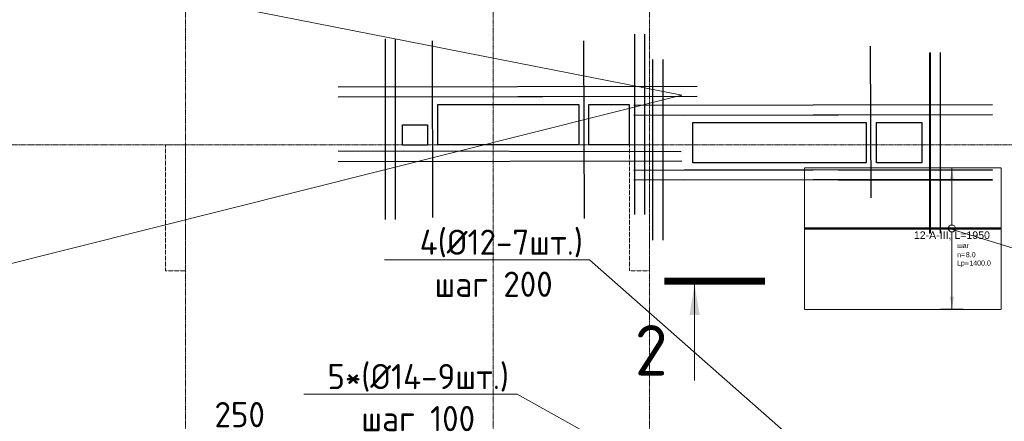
# Model space of a CAD drawing. Header units: millimetres. Extents: x -42044588 to 856694, y -806701 to 941911.
# Tile 852 of 1056: x -84189 to -74425, y -182864 to -178883. Entities that reach past the tile are written whole.
import ezdxf
from ezdxf import colors
from ezdxf.entities.mleader import LeaderData, LeaderLine
from ezdxf.enums import TextEntityAlignment as Align
from ezdxf.math import Vec2, Vec3

# ---------------------------------------------------------------- set-up
doc = ezdxf.new("R2010")
doc.units = ezdxf.units.MM
doc.set_wipeout_variables(frame=1)
for name, pattern in [('01 Штриховая _4 мм_', [6, 3.5, -2.5]), ('______5', [1100, 800, -100, 100, -100]), ('DASHED', [7, 5, -2, 0]), ('GOST2.303 4', [7, 5, -2, 0]), ('осевая', [50.8, 31.75, -6.35, 6.35, -6.35])]:
    doc.linetypes.add(name, pattern=pattern)
for name, color, linetype, lineweight in [('АрмСтер', 2, 'Continuous', 50), ('контур распр. стерхней', 2, 'GOST2.303 4', 20), ('Оси', 40, '______5', 18), ('Перекрытие ж_бетон', 1, 'Continuous', 30), ('подоснова', 151, 'Continuous', 5), ('РАЗМЕРЫ', 1, 'Continuous', 9), ('Узлы', 7, 'Continuous', 0)]:
    doc.layers.add(name, color=color, linetype=linetype, lineweight=lineweight)
doc.layers.add('АрмСтер_атрибуты', color=2, linetype='Continuous', lineweight=0, plot=False)
doc.layers.add('Колонна_ бетон', color=7, linetype='Continuous', lineweight=50, true_color=0xb4b496)
doc.styles.add('GOST-2.304_Type-B', font='GOST_Common.ttf')
doc.styles.get("Standard").update_dxf_attribs({"font": 'arial.ttf'})
doc.styles.add('Аннотативный', font='arial.ttf')
doc.styles.add('ГОСТ', font='GOST_Common.ttf')
doc.dimstyles.new('СПДС', dxfattribs={"dimscale": 100, "dimtxt": 2.5, "dimasz": 2, "dimexe": 1.25, "dimexo": 0, "dimtad": 1, "dimdec": 0, "dimrnd": 5, "dimtxsty": 'GOST-2.304_Type-B', "dimblk": 'ARCHTICK', "dimcen": 2.5, "dimdle": 2, "dimclrd": 1, "dimclre": 1, "dimclrt": 1, "dimadec": 0, "dimazin": 2, "dimtfac": 0.75, "dimtdec": 0, "dimtmove": 1, "dimatfit": 3, "dimfxl": 0, "dimtolj": 1, "dimarcsym": 0})

# ---------------------------------------------------------------- blocks, each defined once
blk = doc.blocks.new('оси блок 2')
at = {"layer": 'Оси', "color": 16, "linetype": 'осевая', "lineweight": 0, "ltscale": 0.25, "transparency": 33554687}
for p, q in [((-68904.7, -322543), (-68904.7, -347914.1)), ((-65854.7, -322543), (-65854.7, -347914.1)), ((-64304.7, -322543), (-64304.7, -347914.1)), ((-89822.3, -337801.3), (-37238.5, -337801.3))]:
    blk.add_line(p, q, dxfattribs=at)
blk = doc.blocks.new('_ArchTick')
at = {"color": 0, "linetype": 'ByBlock', "const_width": 0.15}
blk.add_lwpolyline([(-0.5, -0.5), (0.5, 0.5)], dxfattribs=at)
blk = doc.blocks.new('*D1674')
at = {"layer": 'DEFPOINTS', "color": 0, "transparency": 16777216}
for p in [(-82535.2, -183329.3), (-82285, -185024), (-82535.2, -185590.7)]:
    blk.add_point(p, dxfattribs=at)
at = {"layer": 'РАЗМЕРЫ', "color": 1, "lineweight": -2, "transparency": 16777216}
for p, q in [((-82410.1, -183329.3), (-82307, -182985.5)), ((-82307, -182985.5), (-81707, -182985.5)), ((-82535.2, -185590.7), (-82535.2, -183204.3)), ((-82285, -185024), (-82285, -183204.3)), ((-82085, -183329.3), (-82735.2, -183329.3))]:
    blk.add_line(p, q, dxfattribs=at)
at = {"layer": 'РАЗМЕРЫ', "color": 1, "lineweight": -2, "transparency": 16777216, "xscale": 200, "yscale": 200, "zscale": 200, "rotation": 180}
blk.add_blockref('_ArchTick', (-82535.2, -183329.3), dxfattribs=at)
at = {"layer": 'РАЗМЕРЫ', "color": 1, "lineweight": -2, "transparency": 16777216, "xscale": 200, "yscale": 200, "zscale": 200}
blk.add_blockref('_ArchTick', (-82285, -183329.3), dxfattribs=at)
at = {"layer": 'РАЗМЕРЫ', "color": 1, "lineweight": 0, "transparency": 16777216, "insert": (-82007, -182798), "char_height": 250, "attachment_point": 5, "style": 'GOST-2.304_Type-B'}
blk.add_mtext('\\A1;250', dxfattribs=at)
blk = doc.blocks.new('подложка стн 1-го этажа')
at = {"layer": 'Колонна_ бетон', "color": 252, "linetype": 'DASHED', "lineweight": 0, "ltscale": 0.5, "true_color": 0x939598, "transparency": 33554687}
for p, q in [((24843.8, 14611.8, -200), (24643.8, 14611.8, -200)), ((24643.8, 14611.8, -200), (24643.8, 14611.8, -200)), ((24643.8, 14611.8, -200), (24643.8, 13361.8, -200)), ((24843.8, 14611.8, -200), (24843.8, 14611.8, -200)), ((24843.8, 13361.8, -200), (24843.8, 14611.8, -200)), ((29443.8, 14611.8, -200), (29243.8, 14611.8, -200)), ((29243.8, 14611.8, -200), (29243.8, 14611.8, -200)), ((29243.8, 14611.8, -200), (29243.8, 13361.8, -200)), ((29443.8, 14611.8, -200), (29443.8, 14611.8, -200)), ((29443.8, 14611.8, -200), (29443.8, 13361.8, -200)), ((24843.8, 13361.8, -200), (24643.8, 13361.8, -200)), ((24643.8, 13361.8, -200), (24643.8, 13361.8, -200)), ((24843.8, 13361.8, -200), (24843.8, 13361.8, -200)), ((29243.8, 13361.8, -200), (29243.8, 13361.8, -200)), ((29243.8, 13361.8, -200), (29443.8, 13361.8, -200)), ((29443.8, 13361.8, -200), (29443.8, 13361.8, -200))]:
    blk.add_line(p, q, dxfattribs=at)
blk = doc.blocks.new('обрамление Х')
blk.add_blockref('подложка стн 1-го этажа', (-104622.4, -195070.5, 560))
blk = doc.blocks.new('_None')
blk = doc.blocks.new('*U4540')
at = {"layer": 'РАЗМЕРЫ'}
for p, q in [((112.5, 600), (-112.5, 600)), ((112.5, -800), (-112.5, -800))]:
    blk.add_line(p, q, dxfattribs=at)
at = {"layer": 'РАЗМЕРЫ', "ltscale": 15}
blk.add_line((0, -800), (0, 600), dxfattribs=at)
at = {"layer": 'РАЗМЕРЫ'}
for points in [[(0, 600), (20.9, 474.8), (-20.9, 474.8)], [(0, -800), (20.9, -674.8), (-20.9, -674.8)]]:
    blk.add_solid(points, dxfattribs=at)
at = {"layer": 'АрмСтер_атрибуты', "color": 215, "ltscale": 15, "style": 'Аннотативный'}
for s, p in [('шаг', (51.4, -194.2)), ('n=', (51.4, -285.1)), ('Lр=', (50.2, -367.8))]:
    blk.add_text(s, height=50, dxfattribs=at).set_placement(p)
at = {"layer": 'АрмСтер_атрибуты', "style": 'Аннотативный', "flags": 8}
blk.add_attdef('ПОЗ', (110, 29.6), '', height=75, dxfattribs=at)
at = {"layer": 'АрмСтер_атрибуты', "color": 215, "style": 'Аннотативный'}
for tag, p, flags in [('ШАГ', (190.9, -194.2), 10), ('КОЛ', (138, -285.1), 8), ('ШИРИНА', (172.9, -367.8), 8)]:
    blk.add_attdef(tag, p, '', height=50, dxfattribs=dict(at, flags=flags))
at = {"layer": 'АрмСтер_атрибуты', "flags": 9}
for tag, p in [('МАССА', (-1033.5, -610.5)), ('ОБОЗНАЧЕНИЕ', (-1033.5, -724.4))]:
    blk.add_attdef(tag, p, '', height=75, dxfattribs=at)
at = {"linetype": 'Continuous', "lineweight": 0}
blk.add_wipeout([(35, 0), (28.3, 20.6), (10.8, 33.3), (-10.8, 33.3), (-28.3, 20.6), (-35, 0), (-28.3, -20.6), (-10.8, -33.3), (10.8, -33.3), (28.3, -20.6)], dxfattribs=at)
at = {"color": 0, "linetype": 'ByBlock', "lineweight": -2, "ltscale": 100}
blk.add_line((-1462.5, 0), (487.5, 0), dxfattribs=at)
at = {"layer": 'РАЗМЕРЫ'}
blk.add_circle((0, 0), 35, dxfattribs=at)
at = {"layer": 'АрмСтер_атрибуты', "style": 'Аннотативный', "flags": 8}
blk.add_attdef('НАИМЕНОВАНИЕ', text='', height=75, dxfattribs=at).set_placement((0, -29.3), align=Align.TOP_CENTER)
blk = doc.blocks.new('блочина')
at = {"layer": 'Перекрытие ж_бетон', "color": 4}
for points in [[(122913, 55779.6), (122913, 56179.6), (124313, 56179.6), (124313, 55779.6)], [(124812.9, 55779.6), (124412.9, 55779.6), (124412.9, 56179.6), (124812.9, 56179.6)], [(122812.8, 55777.6), (122562.8, 55777.6), (122562.8, 55977.6), (122812.8, 55977.6)], [(125443, 55599.6), (125443, 55999.6), (127163, 55999.6), (127163, 55599.6)], [(127262.8, 55599.6), (127262.8, 55999.6), (127712.8, 55999.6), (127712.8, 55599.6)]]:
    blk.add_lwpolyline(points, close=True, dxfattribs=at)

msp = doc.modelspace()

# ---------------------------------------------------------------- linework, layer by layer
at = {"lineweight": 30}
for p, q in [((-78091.758, -179025.518), (-78091.758, -180815.518)), ((-77991.758, -179025.518), (-77991.758, -180815.518)), ((-80565.616, -179074.502), (-80565.616, -180864.502)), ((-80465.616, -179074.502), (-80465.616, -180864.502)), ((-80099.822, -179093.648, -360), (-80094.717, -180842.582, -360)), ((-78597.669, -179093.648, -360), (-78592.564, -180853.281, -360)), ((-75160.663, -179207.874), (-75160.663, -180997.874)), ((-75060.663, -179207.874), (-75060.663, -180997.874)), ((-77912.441, -179277.256), (-77912.441, -181067.256)), ((-77812.441, -179277.256), (-77812.441, -181067.256)), ((-77471.758, -179545.518), (-81030.125, -179552.102)), ((-77471.758, -179645.229), (-81030.125, -179651.813)), ((-77471.758, -179645.518), (-80526.828, -179652.102)), ((-74540.663, -179727.874), (-78099.03, -179734.457)), ((-74540.663, -179827.585), (-78099.03, -179834.168)), ((-74540.663, -179827.874), (-77595.733, -179834.457)), ((-77629.646, -180191.565), (-81032.226, -180187.696)), ((-77624.338, -180284.39), (-81030.125, -180292.174)), ((-74540.663, -180370.117), (-78099.03, -180376.7)), ((-74540.663, -180377.874), (-77595.733, -180371.29)), ((-74540.663, -180467.946), (-78099.03, -180474.53)), ((-74540.663, -180477.874), (-77595.733, -180471.29))]:
    msp.add_line(p, q, dxfattribs=at)
at = {"layer": 'контур распр. стерхней', "linetype": '01 Штриховая _4 мм_'}
msp.add_lwpolyline([(-74457.236, -181755.454), (-76407.237, -181755.454), (-76407.228, -180352.619), (-74457.227, -180352.619)], close=True, dxfattribs=at)
at = {"layer": 'Узлы', "color": 1, "linetype": 'Continuous', "lineweight": 0}
msp.add_line((-77496.69, -181510.6, 3100), (-77496.69, -182460.6, 3100), dxfattribs=at)
at = {"layer": 'Узлы', "color": 1, "linetype": 'Continuous', "lineweight": 0, "const_width": 70, "elevation": 3100}
msp.add_lwpolyline([(-77796.69, -181475.6), (-76796.69, -181475.6)], dxfattribs=at)
at = {"layer": 'Узлы', "color": 1, "linetype": 'Continuous', "lineweight": 0}
msp.add_solid([(-77496.69, -181510.6, 3100), (-77546.968, -181811.05, 3100), (-77446.412, -181811.05, 3100)], dxfattribs=at)

# ---------------------------------------------------------------- block references
at = {"layer": 'РАЗМЕРЫ'}
for name, p in [('оси блок 2', (-13638.484, 157677.301)), ('обрамление Х', (-2764.764, 334.535))]:
    msp.add_blockref(name, p, dxfattribs=at)

# ---------------------------------------------------------------- texts
at = {"ltscale": 100, "insert": (-134332.828, -182150.357), "char_height": 250, "attachment_point": 1, "style": 'ГОСТ'}
msp.add_mtext_dynamic_manual_height_columns('\\pi1250,t1750;1.^IПроизводство работ вести в строгом соответствии с требованиями СП 70.13330.2012 "Несущие и ограждающие конструкции" и проектом производства работ.{\\H1.83333x; }\\P2.^IПеред бетонированием арматуру и основание, на которую укладывается бетонная смесь, очистить от {\\H1.55556x; }ржавчины и грязи. {\\H1.64815x; }\\P3.^IБетонирование вести слоем на всю толщину  плит. Захватки при бетонировании должны быть отсечены {\\H1.61728x; }вертикальными швами. Бетон применять класса В25. Заполнителем для бетона служит щебень твердых пород, {\\H1.62757x; }наибольшая фракция щебня не должна превышать 40мм.{\\H1.62414x; }\\P4.^IВ процессе бетонирования обеспечить соблюдение защитных слоев и мест положения рабочей арматуры {\\H1.62529x; }согласно проекту. Материал фиксаторов для нижней арматуры фундаментных плит выбирается проектом производства {\\H1.6249x; }работ, исходя из конкретных возможностей строительной организации.{\\H1.62503x; }\\P5.^IПроектом принято соединение рабочих стержней арматуры монолитной плиты внахлестку (без сварки). {\\H1.72499x; }\\P6.^IСварные арматурные каркасы изготовить на заводе-изготовители. {\\H1.67917x; }\\P7.^IКрестообразные соединения стержней арматуры 1-го и 2-го рядов, а также 3-го и 4-го рядов между собой {\\H1.60694x; }выполнить вязкой отожженной проволокой диаметром 2,0-3,0 мм. Допускается применение специальных соединительных {\\H1.63102x; }элементов - пластмассовых или проволочных фиксаторов. Соединение арматуры допускается предусматривать не во всех {\\H1.62299x; }местах пересечения стержней арматуры. При этом должны быть связаны вязальной проволокой все пересечения стержней {\\H1.62567x; }в 2-х крайних рядах по периметру плит, остальные узлы могут быть соединены через узел в шахматном порядке (схему {\\H1.72478x; }вязки стержней см. на данном листе).{\\H1.77924x; }', width=18954.38214, gutter_width=12.5, heights=[0], dxfattribs=at)
at = {"layer": 'Узлы', "color": 1, "linetype": 'Continuous', "lineweight": 0, "insert": (-77926.69, -182160.6, 3100), "char_height": 500, "attachment_point": 5, "style": 'GOST-2.304_Type-B'}
msp.add_mtext_dynamic_manual_height_columns('2', width=723.87981, gutter_width=25, heights=[0], dxfattribs=at)

# ---------------------------------------------------------------- dimensions: what is measured, and where the dimension line sits
at = {"layer": 'РАЗМЕРЫ', "lineweight": 0}
dim = msp.add_linear_dim(base=(-82535.202, -183329.297), p1=(-82284.96, -185023.987), p2=(-82535.202, -185590.681), dimstyle='СПДС', override={"dimrnd": 5}, dxfattribs=at)
dim.commit()
dim.dimension.update_dxf_attribs({"geometry": '*D1674', "text_midpoint": (-82244.456, -182798.047)})

# ---------------------------------------------------------------- leaders
at = {"layer": 'подоснова', "color": 2, "ltscale": 0.3}
ml = msp.add_multileader_mtext('Standard', dxfattribs=at)
ml.set_content('1 %%C12  А500С', color=2, style='GOST-2.304_Type-B')
ml.set_leader_properties(color=256, linetype='ByLayer', lineweight=15)
ml.set_arrow_properties(name='NONE')
ml.build(insert=Vec2(0, 0))
ml.multileader.update_dxf_attribs({"text_left_attachment_type": 6, "text_right_attachment_type": 6, "dogleg_length": 0.1, "arrow_head_size": 18})
ctx = ml.context
ctx.base_point, ctx.char_height, ctx.arrow_head_size, ctx.landing_gap_size, ctx.plane_origin = Vec3(-90026.24, -182285.227, 720), 250, 18, 20, Vec3(-99001.826, -181136.8, 720)
ctx.left_attachment, ctx.right_attachment, ctx.text_align_type = 6, 6, 1
notes = []
notes.append((ctx, [(1, (1, 1, 0), (-88204.322, -182285.227, 720), (-1, 0), 0.1, [(7, [(-94275.814, -173845.664, 720), (-93442.427, -180173.266, 720), (-89450.593, -176043.473, 720), (-90463.098, -178137.452, 720)], 0, []), (1, [(-88089.116, -180734.736, 720), (-87394.118, -178123.314, 720), (-82743.174, -178624.96, 720), (-77621.159, -179631.115, 720)], 0, [])])]))
ctx.mtext.insert, ctx.mtext.alignment, ctx.mtext.flow_direction = Vec3(-89115.331, -181985.227, 720), 2, 5
at = {"layer": 'подоснова', "color": 4, "ltscale": 0.3}
ml = msp.add_multileader_mtext('Standard', dxfattribs=at)
ml.set_content(' 4(%%C12-7шт.)\\Pшаг 200', color=4, style='GOST-2.304_Type-B')
ml.set_leader_properties(color=256, linetype='ByLayer', lineweight=15)
ml.set_arrow_properties(name='NONE')
ml.build(insert=Vec2(0, 0))
ml.multileader.update_dxf_attribs({"text_left_attachment_type": 6, "text_right_attachment_type": 6, "dogleg_length": 0.1, "arrow_head_size": 18})
ctx = ml.context
ctx.base_point, ctx.char_height, ctx.arrow_head_size, ctx.landing_gap_size, ctx.plane_origin = Vec3(-80439.417, -181263.87, 720), 250, 18, 20, Vec3(-84623.473, -181207.203, 720)
ctx.left_attachment, ctx.right_attachment, ctx.text_align_type = 6, 6, 1
notes.append((ctx, [(1, (1, 1, 0), (-78538.711, -181263.87, 720), (-1, 0), 0.1, [(0, [(-75679.047, -183779.836, 720)], 0, [])])]))
ctx.mtext.insert, ctx.mtext.alignment, ctx.mtext.flow_direction = Vec3(-79489.114, -180963.87, 720), 2, 5
ml = msp.add_multileader_mtext('Standard', dxfattribs=at)
ml.set_content('5*(%%C14-9шт.)\\Pшаг 100', color=4, style='GOST-2.304_Type-B')
ml.set_leader_properties(color=256, linetype='ByLayer', lineweight=15)
ml.set_arrow_properties(name='NONE')
ml.build(insert=Vec2(0, 0))
ml.multileader.update_dxf_attribs({"text_left_attachment_type": 6, "text_right_attachment_type": 6, "dogleg_length": 0.1, "arrow_head_size": 18})
ctx = ml.context
ctx.base_point, ctx.char_height, ctx.arrow_head_size, ctx.landing_gap_size, ctx.plane_origin = Vec3(-81217.886, -182595.371, 720), 250, 18, 20, Vec3(-85341.335, -182538.704, 720)
ctx.left_attachment, ctx.right_attachment, ctx.text_align_type = 6, 6, 1
notes.append((ctx, [(1, (1, 1, 0), (-79256.574, -182595.371, 720), (-1, 0), 0.1, [(0, [(-75669.34, -184593.133, 720)], 0, [])])]))
ctx.mtext.insert, ctx.mtext.alignment, ctx.mtext.flow_direction = Vec3(-80237.28, -182295.371, 720), 2, 5
for ctx, leaders in notes:
    for number, flags, end, landing, length, lines in leaders:
        leader = LeaderData()
        leader.index, (leader.has_last_leader_line, leader.has_dogleg_vector, leader.attachment_direction) = number, flags
        leader.last_leader_point, leader.dogleg_vector, leader.dogleg_length = Vec3(end), Vec3(landing), length
        for number, points, colour, breaks in lines:
            line = LeaderLine()
            line.index, line.vertices, line.color, line.breaks = number, Vec3.list(points), colors.encode_raw_color(colour), breaks
            leader.lines.append(line)
        ctx.leaders.append(leader)

# ---------------------------------------------------------------- next in the draw order: block references
at = {"layer": 'АрмСтер', "ltscale": 15}
ref = msp.add_blockref('*U4540', (-74944.728, -180952.619), dxfattribs=at)
ref.add_attrib('НАИМЕНОВАНИЕ', '12-A-III, L=1950', dxfattribs={"layer": 'АрмСтер_атрибуты', "height": 75, "style": 'Аннотативный', "flags": 8}).set_placement((-74944.728, -180981.958), align=Align.TOP_CENTER)
ref.add_attrib('КОЛ', '8.0', (-74806.68, -181237.744), dxfattribs={"layer": 'АрмСтер_атрибуты', "color": 215, "height": 50, "style": 'Аннотативный', "flags": 8})
ref.add_attrib('ШИРИНА', '1400.0', (-74771.843, -181320.418), dxfattribs={"layer": 'АрмСтер_атрибуты', "color": 215, "height": 50, "style": 'Аннотативный', "flags": 8})

# ---------------------------------------------------------------- next in the draw order: linework, layer by layer
at = {"lineweight": 30}
for p, q in [((-75753.793, -179147.077, -360), (-75748.688, -180648.013, -360)), ((-75165.575, -179213.028), (-75165.575, -181003.028))]:
    msp.add_line(p, q, dxfattribs=at)

# ---------------------------------------------------------------- next in the draw order: block references
msp.add_blockref('блочина', (-202956.329, -235903.087))

# ---------------------------------------------------------------- next in the draw order: leaders
at = {"layer": 'подоснова', "color": 4, "ltscale": 0.3}
ml = msp.add_multileader_mtext('Standard', dxfattribs=at)
ml.set_content(' 2(%%C12-8шт.)\\Pшаг 200', color=4, style='GOST-2.304_Type-B')
ml.set_leader_properties(color=256, linetype='ByLayer', lineweight=15)
ml.set_arrow_properties(name='NONE')
ml.build(insert=Vec2(0, 0))
ml.multileader.update_dxf_attribs({"text_left_attachment_type": 6, "text_right_attachment_type": 6, "dogleg_length": 0.1, "arrow_head_size": 18})
ctx = ml.context
ctx.base_point, ctx.char_height, ctx.arrow_head_size, ctx.landing_gap_size, ctx.plane_origin = Vec3(-73957.584, -181263.87, 720), 250, 18, 20, Vec3(-78516.64, -181207.203, 720)
ctx.left_attachment, ctx.right_attachment, ctx.text_align_type = 6, 6, 1
notes = []
notes.append((ctx, [(0, (1, 1, 0), (-73957.684, -181263.87, 720), (1, 0), 0.1, [(0, [(-74963.091, -180957.406, 720)], 0, [])])]))
ctx.mtext.insert, ctx.mtext.alignment, ctx.mtext.flow_direction = Vec3(-73019.781, -180963.87, 720), 2, 5
for ctx, leaders in notes:
    for number, flags, end, landing, length, lines in leaders:
        leader = LeaderData()
        leader.index, (leader.has_last_leader_line, leader.has_dogleg_vector, leader.attachment_direction) = number, flags
        leader.last_leader_point, leader.dogleg_vector, leader.dogleg_length = Vec3(end), Vec3(landing), length
        for number, points, colour, breaks in lines:
            line = LeaderLine()
            line.index, line.vertices, line.color, line.breaks = number, Vec3.list(points), colors.encode_raw_color(colour), breaks
            leader.lines.append(line)
        ctx.leaders.append(leader)

doc.saveas('drawing.dxf')
